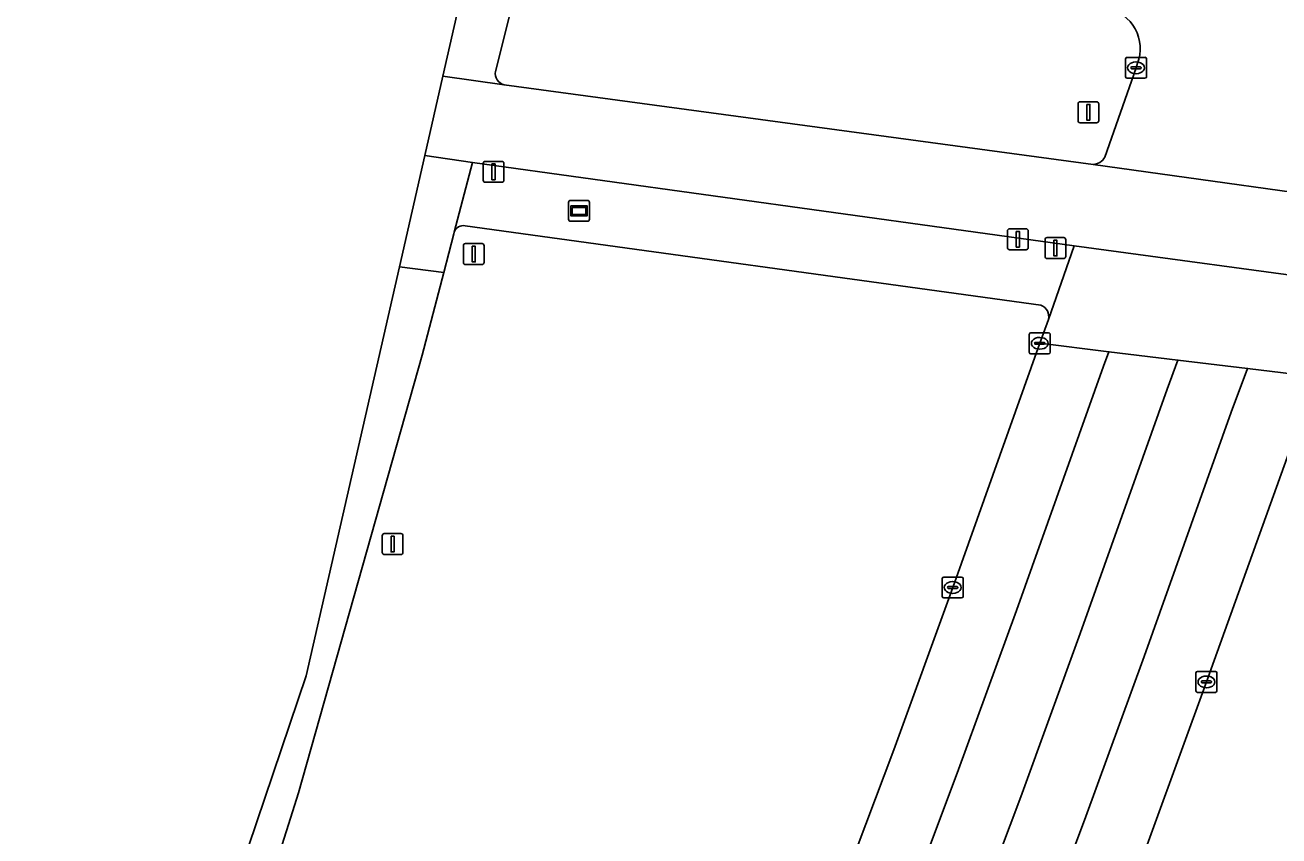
# Model space of a CAD drawing. Extents: x 161477 to 163040, y 383680 to 384871.
# Drawn here: x 161727.3 to 161787.2, y 384789 to 384827.7 of the extents above; entities that cross this region are included whole.
import ezdxf

# ---------------------------------------------------------------- set-up
doc = ezdxf.new("R2010")
doc.units = 0
for name, color, linetype in [('IMGEO_Berm_groen', 7, 'Continuous'), ('IMGEO_Drukknoppaal', 7, 'Continuous'), ('IMGEO_Fietspad_gesloten', 7, 'Continuous'), ('IMGEO_Kolk', 7, 'Continuous'), ('IMGEO_Lichtmast', 7, 'Continuous'), ('IMGEO_Rijbaan_lokaal_gesloten', 7, 'Continuous'), ('IMGEO_Rijbaan_regionaal_gesloten', 7, 'Continuous'), ('IMGEO_Verkeersbordpaal', 7, 'Continuous'), ('IMGEO_Verkeerseiland_groen', 7, 'Continuous'), ('IMGEO_Verkeersregelinstallatiepaal', 7, 'Continuous'), ('IMGEO_Verklikker', 7, 'Continuous'), ('IMGEO_Voetpad_open', 7, 'Continuous')]:
    doc.layers.add(name, color=color, linetype=linetype)

msp = doc.modelspace()

# ---------------------------------------------------------------- linework, layer by layer
at = {"layer": 'IMGEO_Berm_groen'}
for points in [[(161747.834, 384817.793), (161747.814, 384817.716), (161747.333, 384815.874), (161746.3, 384811.916), (161740.395, 384791.042), (161738.078, 384783.696), (161733.61, 384770.358), (161729.416, 384758.164), (161724.848, 384744.967), (161721.587, 384735.886), (161718.674, 384728.113)], [(161775.839, 384814.311), (161748.358, 384818.098)], [(161757.466, 384763.474), (161761.555, 384773.952), (161764.861, 384782.581), (161768.815, 384793.097), (161771.631, 384800.837), (161775.787, 384812.488), (161776.198, 384813.621)], [(161789.405, 384812.072), (161789.4, 384812.057), (161788.981, 384810.894), (161783.746, 384796.333), (161779.911, 384785.807), (161776.651, 384777.152)]]:
    msp.add_lwpolyline(points, dxfattribs=at)
for centre, radius, start, end in [((161748.276, 384817.636), 0.469, 79.92923, 160.47481), ((161775.636, 384813.767), 0.581, 345.46903, 69.50598)]:
    msp.add_arc(centre, radius, start, end, dxfattribs=at)
at = {"layer": 'IMGEO_Drukknoppaal'}
for p, q in [((161774.246, 384817.054), (161774.246, 384817.854)), ((161774.246, 384817.854), (161774.246, 384817.054)), ((161774.346, 384817.954), (161775.136, 384817.954)), ((161775.136, 384817.954), (161774.346, 384817.954)), ((161775.236, 384817.854), (161775.236, 384817.054)), ((161775.236, 384817.054), (161775.236, 384817.854)), ((161775.136, 384816.954), (161774.346, 384816.954)), ((161774.346, 384816.954), (161775.136, 384816.954))]:
    msp.add_line(p, q, dxfattribs=at)
msp.add_lwpolyline([(161774.666, 384817.829), (161774.816, 384817.829), (161774.816, 384817.079), (161774.666, 384817.079), (161774.666, 384817.829)], dxfattribs=at)
for centre, start, end in [((161774.346, 384817.854), 90, 180), ((161774.346, 384817.854), 90, 180), ((161775.136, 384817.854), 0, 90), ((161775.136, 384817.854), 360, 90), ((161774.346, 384817.054), 180, 270), ((161774.346, 384817.054), 180, 270), ((161775.136, 384817.054), 270, 0), ((161775.136, 384817.054), 270, 0)]:
    msp.add_arc(centre, 0.1, start, end, dxfattribs=at)
at = {"layer": 'IMGEO_Fietspad_gesloten'}
for points in [[(161796.939, 384818.475), (161794.178, 384818.83), (161792.967, 384818.99), (161778.331, 384821.027), (161750.222, 384824.825), (161747.289, 384825.229), (161746.427, 384821.45)], [(161746.427, 384821.45), (161748.704, 384821.121), (161777.426, 384817.144), (161790.588, 384815.356), (161799.781, 384814.071)]]:
    msp.add_lwpolyline(points, dxfattribs=at)
at = {"layer": 'IMGEO_Kolk'}
for p, q in [((161779.883, 384825.209), (161779.883, 384826.061)), ((161779.958, 384826.135), (161780.81, 384826.135)), ((161780.371, 384825.915), (161780.396, 384825.915)), ((161780.884, 384826.061), (161780.884, 384825.209)), ((161780.142, 384825.629), (161780.142, 384825.641)), ((161780.58, 384825.592), (161780.182, 384825.592)), ((161780.185, 384825.678), (161780.583, 384825.678)), ((161780.394, 384825.355), (161780.369, 384825.355)), ((161780.626, 384825.641), (161780.626, 384825.629)), ((161780.81, 384825.135), (161779.958, 384825.135)), ((161775.286, 384812.062), (161775.286, 384812.914)), ((161775.361, 384812.988), (161776.213, 384812.988)), ((161775.774, 384812.768), (161775.799, 384812.768)), ((161776.287, 384812.914), (161776.287, 384812.062)), ((161775.545, 384812.482), (161775.545, 384812.494)), ((161775.983, 384812.445), (161775.585, 384812.445)), ((161775.588, 384812.531), (161775.986, 384812.531)), ((161775.797, 384812.208), (161775.772, 384812.208)), ((161776.029, 384812.494), (161776.029, 384812.482)), ((161776.213, 384811.988), (161775.361, 384811.988)), ((161771.13, 384800.411), (161771.13, 384801.263)), ((161771.205, 384801.337), (161772.057, 384801.337)), ((161771.389, 384800.831), (161771.389, 384800.843)), ((161771.827, 384800.794), (161771.429, 384800.794)), ((161771.432, 384800.88), (161771.83, 384800.88)), ((161771.618, 384801.117), (161771.643, 384801.117)), ((161771.873, 384800.843), (161771.873, 384800.831)), ((161772.131, 384801.263), (161772.131, 384800.411)), ((161772.057, 384800.337), (161771.205, 384800.337)), ((161771.641, 384800.557), (161771.616, 384800.557)), ((161783.245, 384795.907), (161783.245, 384796.759)), ((161783.32, 384796.833), (161784.172, 384796.833)), ((161783.733, 384796.613), (161783.758, 384796.613)), ((161784.246, 384796.759), (161784.246, 384795.907)), ((161783.504, 384796.327), (161783.504, 384796.339)), ((161783.942, 384796.29), (161783.544, 384796.29)), ((161783.547, 384796.376), (161783.945, 384796.376)), ((161783.756, 384796.053), (161783.731, 384796.053)), ((161783.988, 384796.339), (161783.988, 384796.327)), ((161784.172, 384795.833), (161783.32, 384795.833))]:
    msp.add_line(p, q, dxfattribs=at)
for points in [[(161779.883, 384825.209), (161779.883, 384826.061)], [(161779.958, 384826.135), (161780.81, 384826.135)], [(161780.884, 384826.061), (161780.884, 384825.209)], [(161780.81, 384825.135), (161779.958, 384825.135)], [(161775.286, 384812.062), (161775.286, 384812.914)], [(161775.361, 384812.988), (161776.213, 384812.988)], [(161776.287, 384812.914), (161776.287, 384812.062)], [(161776.213, 384811.988), (161775.361, 384811.988)], [(161771.13, 384800.411), (161771.13, 384801.263)], [(161771.205, 384801.337), (161772.057, 384801.337)], [(161772.131, 384801.263), (161772.131, 384800.411)], [(161772.057, 384800.337), (161771.205, 384800.337)], [(161783.245, 384795.907), (161783.245, 384796.759)], [(161783.32, 384796.833), (161784.172, 384796.833)], [(161784.246, 384796.759), (161784.246, 384795.907)], [(161784.172, 384795.833), (161783.32, 384795.833)]]:
    msp.add_lwpolyline(points, dxfattribs=at)
for centre, radius, start, end in [((161779.96, 384826.059), 0.0765, 91.55205, 178.44795), ((161779.96, 384826.059), 0.0765, 91.55205, 178.44795), ((161780.808, 384826.059), 0.0765, 1.55205, 88.44795), ((161780.808, 384826.059), 0.0765, 1.55205, 88.44795), ((161780.182, 384825.638), 0.0403, 85.87752, 175.75265), ((161780.179, 384825.628), 0.0366, 178.93798, 274.71019), ((161780.583, 384825.635), 0.043, 264.86636, 352.45326), ((161780.587, 384825.64), 0.0386, 1.73085, 96.63898), ((161779.96, 384825.211), 0.0765, 181.55205, 268.44795), ((161779.96, 384825.211), 0.0765, 181.55205, 268.44795), ((161780.808, 384825.211), 0.0765, 271.55205, 358.44795), ((161780.808, 384825.211), 0.0765, 271.55205, 358.44795), ((161775.363, 384812.912), 0.0765, 91.55205, 178.44795), ((161775.363, 384812.912), 0.0765, 91.55205, 178.44795), ((161776.211, 384812.912), 0.0765, 1.55205, 88.44795), ((161776.211, 384812.912), 0.0765, 1.55205, 88.44795), ((161775.585, 384812.491), 0.0403, 85.87752, 175.75265), ((161775.582, 384812.481), 0.0366, 178.93798, 274.71019), ((161775.986, 384812.488), 0.043, 264.86636, 352.45326), ((161775.99, 384812.493), 0.0386, 1.73085, 96.63898), ((161775.363, 384812.064), 0.0765, 181.55205, 268.44795), ((161775.363, 384812.064), 0.0765, 181.55205, 268.44795), ((161776.211, 384812.064), 0.0765, 271.55205, 358.44795), ((161776.211, 384812.064), 0.0765, 271.55205, 358.44795), ((161771.207, 384801.261), 0.0765, 91.55205, 178.44795), ((161771.207, 384801.261), 0.0765, 91.55205, 178.44795), ((161771.429, 384800.84), 0.0403, 85.87752, 175.75265), ((161771.426, 384800.83), 0.0366, 178.93798, 274.71019), ((161771.83, 384800.837), 0.043, 264.86636, 352.45326), ((161771.834, 384800.842), 0.0386, 1.73085, 96.63898), ((161772.055, 384801.261), 0.0765, 1.55205, 88.44795), ((161772.055, 384801.261), 0.0765, 1.55205, 88.44795), ((161771.207, 384800.413), 0.0765, 181.55205, 268.44795), ((161771.207, 384800.413), 0.0765, 181.55205, 268.44795), ((161772.055, 384800.413), 0.0765, 271.55205, 358.44795), ((161772.055, 384800.413), 0.0765, 271.55205, 358.44795), ((161783.322, 384796.757), 0.0765, 91.55205, 178.44795), ((161783.322, 384796.757), 0.0765, 91.55205, 178.44795), ((161784.17, 384796.757), 0.0765, 1.55205, 88.44795), ((161784.17, 384796.757), 0.0765, 1.55205, 88.44795), ((161783.544, 384796.336), 0.0403, 85.87752, 175.75265), ((161783.541, 384796.326), 0.0366, 178.93798, 274.71019), ((161783.945, 384796.333), 0.043, 264.86636, 352.45326), ((161783.949, 384796.338), 0.0386, 1.73085, 96.63898), ((161783.322, 384795.909), 0.0765, 181.55205, 268.44795), ((161783.322, 384795.909), 0.0765, 181.55205, 268.44795), ((161784.17, 384795.909), 0.0765, 271.55205, 358.44795), ((161784.17, 384795.909), 0.0765, 271.55205, 358.44795)]:
    msp.add_arc(centre, radius, start, end, dxfattribs=at)
for centre, major_axis, ratio, start_param, end_param in [((161780.37, 384825.635), (-0.387, 0.002), 0.722429, 4.712389, 7.853982), ((161780.395, 384825.635), (-0.39, 0.002), 0.717154, 1.570796, 4.712389), ((161775.773, 384812.488), (-0.387, 0.002), 0.722429, 4.712389, 7.853982), ((161775.798, 384812.488), (-0.39, 0.002), 0.717154, 1.570796, 4.712389), ((161771.617, 384800.837), (-0.387, 0.002), 0.722429, 4.712389, 7.853982), ((161771.642, 384800.837), (-0.39, 0.002), 0.717154, 1.570796, 4.712389), ((161783.732, 384796.333), (-0.387, 0.002), 0.722429, 4.712389, 7.853982), ((161783.757, 384796.333), (-0.39, 0.002), 0.717154, 1.570796, 4.712389)]:
    msp.add_ellipse(centre, major_axis=major_axis, ratio=ratio, start_param=start_param, end_param=end_param, dxfattribs=at)
at = {"layer": 'IMGEO_Lichtmast'}
for p, q in [((161748.271, 384816.346), (161748.271, 384817.146)), ((161748.271, 384817.146), (161748.271, 384816.346)), ((161748.371, 384817.246), (161749.161, 384817.246)), ((161749.161, 384817.246), (161748.371, 384817.246)), ((161749.261, 384817.146), (161749.261, 384816.346)), ((161749.261, 384816.346), (161749.261, 384817.146)), ((161749.161, 384816.246), (161748.371, 384816.246)), ((161748.371, 384816.246), (161749.161, 384816.246))]:
    msp.add_line(p, q, dxfattribs=at)
msp.add_lwpolyline([(161748.691, 384817.121), (161748.841, 384817.121), (161748.841, 384816.371), (161748.691, 384816.371), (161748.691, 384817.121)], dxfattribs=at)
for centre, start, end in [((161748.371, 384817.146), 90, 180), ((161748.371, 384817.146), 90, 180), ((161749.161, 384817.146), 0, 90), ((161749.161, 384817.146), 360, 90), ((161748.371, 384816.346), 180, 270), ((161748.371, 384816.346), 180, 270), ((161749.161, 384816.346), 270, 0), ((161749.161, 384816.346), 270, 0)]:
    msp.add_arc(centre, 0.1, start, end, dxfattribs=at)
at = {"layer": 'IMGEO_Rijbaan_lokaal_gesloten'}
for points in [[(161745.215, 384816.138), (161747.333, 384815.874), (161747.814, 384817.716), (161747.834, 384817.793), (161748.704, 384821.121), (161746.427, 384821.45)], [(161790.588, 384815.356), (161777.426, 384817.144), (161776.198, 384813.621), (161775.787, 384812.488), (161779.086, 384812.09), (161782.384, 384811.691), (161785.713, 384811.289), (161788.981, 384810.894), (161789.4, 384812.057), (161789.405, 384812.072)]]:
    msp.add_lwpolyline(points, close=True, dxfattribs=at)
for points in [[(161718.674, 384728.113), (161721.587, 384735.886), (161724.848, 384744.967), (161729.416, 384758.164), (161733.61, 384770.358), (161738.078, 384783.696), (161740.395, 384791.042), (161746.3, 384811.916), (161747.333, 384815.874), (161745.215, 384816.138), (161740.764, 384796.627), (161726.15, 384753.412), (161706.085, 384702.624), (161679.558, 384646.065), (161659.742, 384606.287)], [(161740.907, 384715.04), (161745.33, 384725.263), (161752.822, 384743.261), (161753.495, 384744.913), (161760.547, 384762.466), (161764.574, 384772.785), (161764.826, 384773.442), (161767.887, 384781.432), (161771.851, 384791.974), (161774.676, 384799.74), (161778.833, 384811.392), (161779.086, 384812.09), (161775.787, 384812.488), (161771.631, 384800.837), (161768.815, 384793.097), (161764.861, 384782.581), (161761.555, 384773.952), (161757.466, 384763.474), (161754.825, 384756.76), (161749.829, 384744.493), (161742.35, 384726.528), (161737.937, 384716.326)], [(161755.815, 384742.028), (161760.835, 384754.354), (161763.493, 384761.113), (161767.593, 384771.617), (161770.913, 384780.284), (161774.886, 384790.851), (161777.721, 384798.643), (161781.878, 384810.297), (161782.384, 384811.691), (161779.086, 384812.09), (161778.833, 384811.392), (161774.676, 384799.74), (161771.851, 384791.974), (161767.887, 384781.432), (161764.826, 384773.442), (161764.574, 384772.785), (161760.547, 384762.466), (161753.495, 384744.913)], [(161758.808, 384740.796), (161763.84, 384753.151), (161766.507, 384759.932), (161770.612, 384770.45), (161773.939, 384779.135), (161777.922, 384789.728), (161780.766, 384797.546), (161784.924, 384809.201), (161785.713, 384811.289), (161782.384, 384811.691), (161781.878, 384810.297), (161777.721, 384798.643), (161774.886, 384790.851), (161770.913, 384780.284), (161767.593, 384771.617), (161763.493, 384761.113), (161760.835, 384754.354), (161755.815, 384742.028)], [(161776.651, 384777.152), (161779.911, 384785.807), (161783.746, 384796.333), (161788.981, 384810.894), (161785.713, 384811.289), (161784.924, 384809.201), (161780.766, 384797.546), (161777.922, 384789.728), (161773.939, 384779.135), (161770.612, 384770.45), (161766.507, 384759.932), (161763.84, 384753.151), (161758.808, 384740.796), (161752.761, 384726.567), (161753.243, 384726.355), (161755.837, 384725.304), (161763.528, 384743.867), (161764.688, 384746.722), (161769.245, 384758.083)]]:
    msp.add_lwpolyline(points, dxfattribs=at)
at = {"layer": 'IMGEO_Rijbaan_regionaal_gesloten'}
for points in [[(161805.876, 384867.485), (161807.868, 384867.389), (161813.154, 384867.175), (161816.801, 384867.04), (161823.281, 384866.762), (161823.482, 384866.753), (161827.467, 384866.551), (161827.989, 384868.136), (161757.741, 384871.048), (161747.289, 384825.229)], [(161749.801, 384825.465), (161751.007, 384830.301)], [(161780.453, 384825.85), (161780.384, 384825.635), (161778.891, 384821.376)], [(161747.289, 384825.229), (161750.222, 384824.825)], [(161778.331, 384821.027), (161792.967, 384818.99)]]:
    msp.add_lwpolyline(points, dxfattribs=at)
for centre, radius, start, end in [((161778.64, 384826.554), 1.945, 338.77558, 78.94192), ((161750.342, 384825.363), 0.551, 169.30231, 257.37252), ((161778.318, 384821.672), 0.646, 271.19487, 332.66863)]:
    msp.add_arc(centre, radius, start, end, dxfattribs=at)
at = {"layer": 'IMGEO_Verkeersbordpaal'}
for p, q in [((161744.396, 384802.508), (161744.396, 384803.308)), ((161744.396, 384803.308), (161744.396, 384802.508)), ((161744.496, 384803.408), (161745.286, 384803.408)), ((161745.286, 384803.408), (161744.496, 384803.408)), ((161745.386, 384803.308), (161745.386, 384802.508)), ((161745.386, 384802.508), (161745.386, 384803.308)), ((161745.286, 384802.408), (161744.496, 384802.408)), ((161744.496, 384802.408), (161745.286, 384802.408))]:
    msp.add_line(p, q, dxfattribs=at)
msp.add_lwpolyline([(161744.816, 384803.283), (161744.966, 384803.283), (161744.966, 384802.533), (161744.816, 384802.533), (161744.816, 384803.283)], dxfattribs=at)
for centre, start, end in [((161744.496, 384803.308), 90, 180), ((161744.496, 384803.308), 90, 180), ((161745.286, 384803.308), 0, 90), ((161745.286, 384803.308), 360, 90), ((161744.496, 384802.508), 180, 270), ((161744.496, 384802.508), 180, 270), ((161745.286, 384802.508), 270, 0), ((161745.286, 384802.508), 270, 0)]:
    msp.add_arc(centre, 0.1, start, end, dxfattribs=at)
at = {"layer": 'IMGEO_Verkeerseiland_groen'}
for points in [[(161751.007, 384830.301), (161749.801, 384825.465)], [(161778.891, 384821.376), (161780.384, 384825.635), (161780.453, 384825.85)], [(161750.222, 384824.825), (161778.331, 384821.027)]]:
    msp.add_lwpolyline(points, dxfattribs=at)
for centre, radius, start, end in [((161778.64, 384826.554), 1.945, 338.77558, 78.94192), ((161750.342, 384825.363), 0.551, 169.30231, 257.37252), ((161778.318, 384821.672), 0.646, 271.19487, 332.66863)]:
    msp.add_arc(centre, radius, start, end, dxfattribs=at)
at = {"layer": 'IMGEO_Verkeersregelinstallatiepaal'}
for p, q in [((161777.614, 384823.112), (161777.614, 384823.912)), ((161777.614, 384823.912), (161777.614, 384823.112)), ((161777.714, 384824.012), (161778.504, 384824.012)), ((161778.504, 384824.012), (161777.714, 384824.012)), ((161778.604, 384823.912), (161778.604, 384823.112)), ((161778.604, 384823.112), (161778.604, 384823.912)), ((161778.504, 384823.012), (161777.714, 384823.012)), ((161777.714, 384823.012), (161778.504, 384823.012)), ((161749.317, 384821.171), (161750.107, 384821.171)), ((161750.107, 384821.171), (161749.317, 384821.171)), ((161749.217, 384820.271), (161749.217, 384821.071)), ((161749.217, 384821.071), (161749.217, 384820.271)), ((161750.207, 384821.071), (161750.207, 384820.271)), ((161750.207, 384820.271), (161750.207, 384821.071)), ((161750.107, 384820.171), (161749.317, 384820.171)), ((161749.317, 384820.171), (161750.107, 384820.171)), ((161776.14, 384817.534), (161776.93, 384817.534)), ((161776.93, 384817.534), (161776.14, 384817.534)), ((161776.04, 384816.634), (161776.04, 384817.434)), ((161776.04, 384817.434), (161776.04, 384816.634)), ((161777.03, 384817.434), (161777.03, 384816.634)), ((161777.03, 384816.634), (161777.03, 384817.434)), ((161776.93, 384816.534), (161776.14, 384816.534)), ((161776.14, 384816.534), (161776.93, 384816.534))]:
    msp.add_line(p, q, dxfattribs=at)
for points in [[(161778.034, 384823.887), (161778.184, 384823.887), (161778.184, 384823.137), (161778.034, 384823.137), (161778.034, 384823.887)], [(161749.637, 384821.046), (161749.787, 384821.046), (161749.787, 384820.296), (161749.637, 384820.296), (161749.637, 384821.046)], [(161776.46, 384817.409), (161776.61, 384817.409), (161776.61, 384816.659), (161776.46, 384816.659), (161776.46, 384817.409)]]:
    msp.add_lwpolyline(points, dxfattribs=at)
for centre, start, end in [((161777.714, 384823.912), 90, 180), ((161777.714, 384823.912), 90, 180), ((161778.504, 384823.912), 0, 90), ((161778.504, 384823.912), 360, 90), ((161777.714, 384823.112), 180, 270), ((161777.714, 384823.112), 180, 270), ((161778.504, 384823.112), 270, 0), ((161778.504, 384823.112), 270, 0), ((161749.317, 384821.071), 90, 180), ((161749.317, 384821.071), 90, 180), ((161750.107, 384821.071), 0, 90), ((161750.107, 384821.071), 360, 90), ((161749.317, 384820.271), 180, 270), ((161749.317, 384820.271), 180, 270), ((161750.107, 384820.271), 270, 0), ((161750.107, 384820.271), 270, 0), ((161776.14, 384817.434), 90, 180), ((161776.14, 384817.434), 90, 180), ((161776.93, 384817.434), 0, 90), ((161776.93, 384817.434), 360, 90), ((161776.14, 384816.634), 180, 270), ((161776.14, 384816.634), 180, 270), ((161776.93, 384816.634), 270, 0), ((161776.93, 384816.634), 270, 0)]:
    msp.add_arc(centre, 0.1, start, end, dxfattribs=at)
at = {"layer": 'IMGEO_Verklikker'}
for p, q in [((161753.296, 384818.41), (161753.296, 384819.21)), ((161753.296, 384819.21), (161753.296, 384818.41)), ((161753.396, 384819.31), (161754.186, 384819.31)), ((161754.186, 384819.31), (161753.396, 384819.31)), ((161754.286, 384819.21), (161754.286, 384818.41)), ((161754.286, 384818.41), (161754.286, 384819.21)), ((161754.186, 384818.31), (161753.396, 384818.31)), ((161753.396, 384818.31), (161754.186, 384818.31))]:
    msp.add_line(p, q, dxfattribs=at)
for points in [[(161753.397, 384819.042), (161754.185, 384819.042), (161754.185, 384818.578), (161753.397, 384818.578), (161753.397, 384819.042)], [(161753.462, 384818.977), (161753.462, 384818.643), (161754.12, 384818.643), (161754.12, 384818.977), (161753.462, 384818.977)]]:
    msp.add_lwpolyline(points, dxfattribs=at)
for centre, start, end in [((161753.396, 384819.21), 90, 180), ((161753.396, 384819.21), 90, 180), ((161754.186, 384819.21), 0, 90), ((161754.186, 384819.21), 360, 90), ((161753.396, 384818.41), 180, 270), ((161753.396, 384818.41), 180, 270), ((161754.186, 384818.41), 270, 0), ((161754.186, 384818.41), 270, 0)]:
    msp.add_arc(centre, 0.1, start, end, dxfattribs=at)
at = {"layer": 'IMGEO_Voetpad_open'}
for points in [[(161748.704, 384821.121), (161747.834, 384817.793)], [(161776.198, 384813.621), (161777.426, 384817.144), (161748.704, 384821.121)], [(161748.358, 384818.098), (161775.839, 384814.311)]]:
    msp.add_lwpolyline(points, dxfattribs=at)
for centre, radius, start, end in [((161748.276, 384817.636), 0.469, 79.92923, 160.47481), ((161775.636, 384813.767), 0.581, 345.46903, 69.50598)]:
    msp.add_arc(centre, radius, start, end, dxfattribs=at)

doc.saveas('drawing.dxf')
